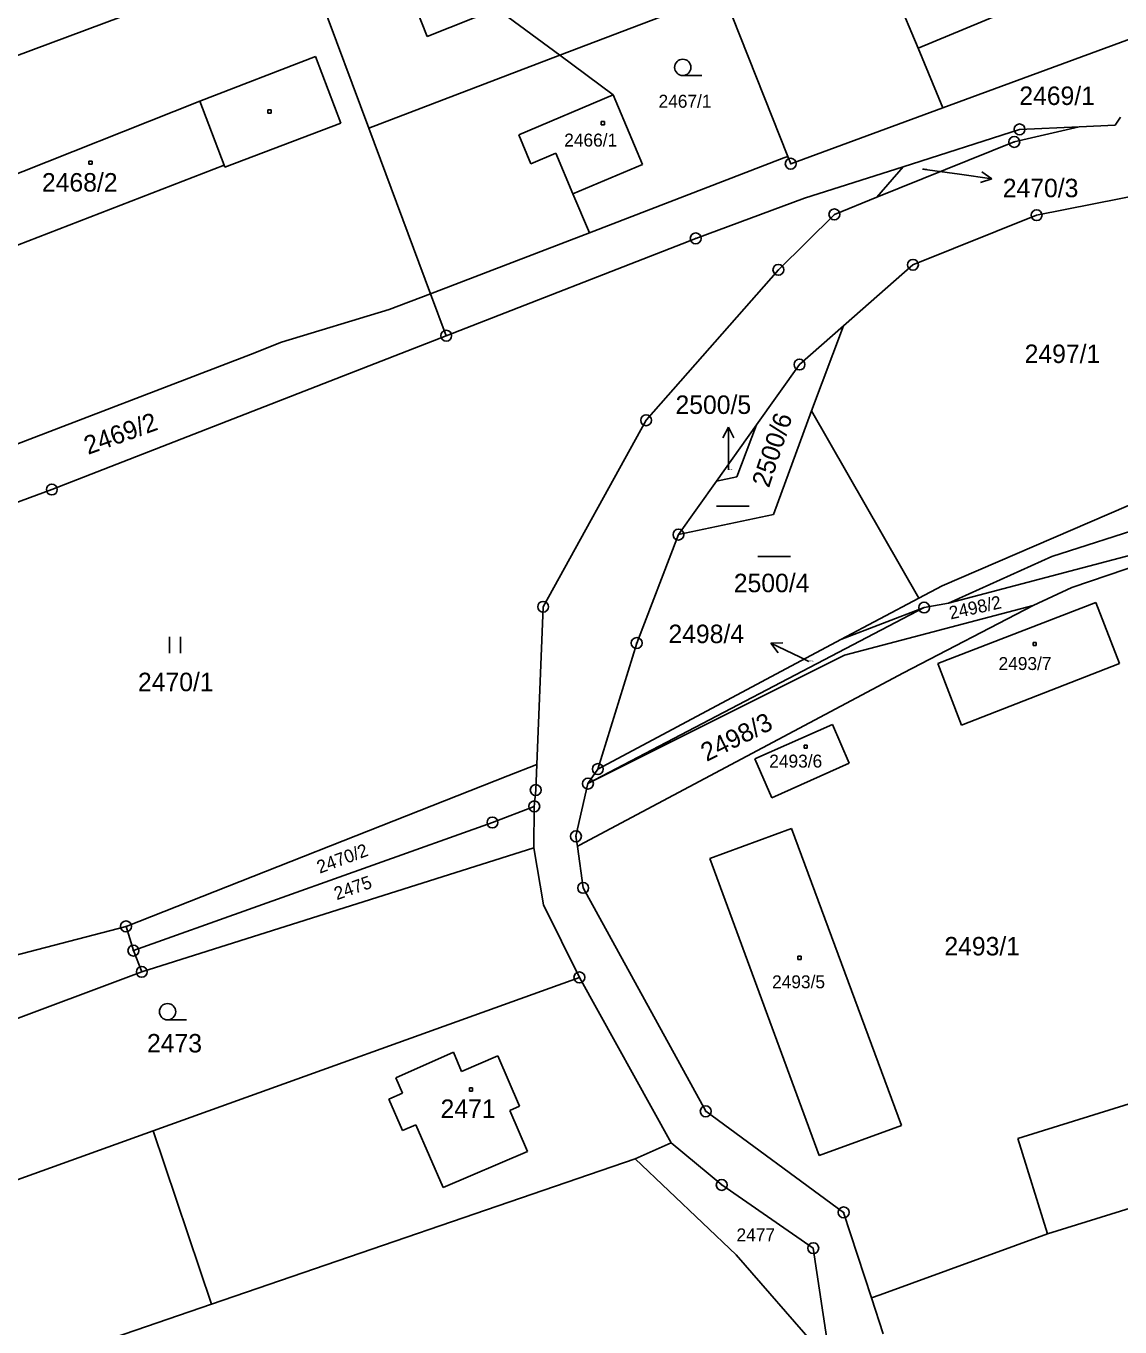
# Model space of a CAD drawing. Extents: x -468021 to -466942, y -1130484 to -1128584.
# Drawn here: x -467906.3 to -467805.8, y -1129949.8 to -1129830.2 of the extents above; entities that cross this region are included whole.
import ezdxf

# ---------------------------------------------------------------- set-up
doc = ezdxf.new("R2010")
doc.units = 0
doc.layers.add('DKM', color=7, linetype='Continuous')

msp = doc.modelspace()

# ---------------------------------------------------------------- linework, layer by layer
at = {"layer": 'DKM'}
for p, q in [((-467880.96, -1129823.16), (-467912.96, -1129835.1)), ((-467880.96, -1129823.16), (-467874.82, -1129839.61)), ((-467824.33, -1129832.26), (-467827.69, -1129824.18)), ((-467869.46, -1129831.18), (-467871.58, -1129825.77)), ((-467842.25, -1129827.18), (-467857.27, -1129832.91)), ((-467842.25, -1129827.18), (-467836.31, -1129842.2)), ((-467814.05, -1129828.01), (-467824.33, -1129832.26)), ((-467863.06, -1129828.63), (-467869.46, -1129831.18)), ((-467857.27, -1129832.91), (-467863.06, -1129828.63)), ((-467822.05, -1129837.74), (-467802.23, -1129830.46)), ((-467890.36, -1129837.13), (-467879.74, -1129833.02)), ((-467877.39, -1129839.15), (-467879.74, -1129833.02)), ((-467857.27, -1129832.91), (-467874.82, -1129839.61)), ((-467852.35, -1129836.56), (-467857.27, -1129832.91)), ((-467822.05, -1129837.74), (-467824.33, -1129832.26)), ((-467845.96, -1129834.77), (-467844.21, -1129834.77)), ((-467852.35, -1129836.56), (-467861.04, -1129840.23)), ((-467849.66, -1129842.96), (-467852.35, -1129836.56)), ((-467890.36, -1129837.13), (-467914.72, -1129846.79)), ((-467888.13, -1129843.01), (-467890.36, -1129837.13)), ((-467836.04, -1129842.88), (-467822.05, -1129837.74)), ((-467884.1, -1129837.92), (-467883.8, -1129837.92)), ((-467884.1, -1129838.22), (-467884.1, -1129837.92)), ((-467883.8, -1129838.22), (-467884.1, -1129838.22)), ((-467883.8, -1129837.92), (-467883.8, -1129838.22)), ((-467853.47, -1129839), (-467853.17, -1129839)), ((-467853.47, -1129839.3), (-467853.47, -1129839)), ((-467853.17, -1129839), (-467853.17, -1129839.3)), ((-467806.21, -1129839.34), (-467805.71, -1129838.59)), ((-467877.39, -1129839.15), (-467888.06, -1129843.2)), ((-467874.82, -1129839.61), (-467869.14, -1129854.85)), ((-467861.04, -1129840.23), (-467859.92, -1129842.89)), ((-467853.17, -1129839.3), (-467853.47, -1129839.3)), ((-467825.71, -1129843.15), (-467815, -1129839.72)), ((-467809.51, -1129839.48), (-467815.48, -1129840.88)), ((-467815, -1129839.72), (-467809.51, -1129839.48)), ((-467809.51, -1129839.48), (-467806.21, -1129839.34)), ((-467815.48, -1129840.88), (-467828.11, -1129845.96)), ((-467900.56, -1129842.63), (-467900.26, -1129842.63)), ((-467900.56, -1129842.93), (-467900.56, -1129842.63)), ((-467900.26, -1129842.63), (-467900.26, -1129842.93)), ((-467859.92, -1129842.89), (-467857.64, -1129841.92)), ((-467857.64, -1129841.92), (-467856.06, -1129845.66)), ((-467854.55, -1129849.23), (-467836.68, -1129842.34)), ((-467836.31, -1129842.2), (-467836.68, -1129842.34)), ((-467836.31, -1129842.2), (-467836.04, -1129842.88)), ((-467888.13, -1129843.01), (-467912.38, -1129852.38)), ((-467900.26, -1129842.93), (-467900.56, -1129842.93)), ((-467888.06, -1129843.2), (-467888.13, -1129843.01)), ((-467856.06, -1129845.66), (-467849.66, -1129842.96)), ((-467834.77, -1129846.04), (-467825.71, -1129843.15)), ((-467828.11, -1129845.96), (-467825.71, -1129843.15)), ((-467823.93, -1129843.37), (-467820.51, -1129843.85)), ((-467820.51, -1129843.85), (-467817.54, -1129844.26)), ((-467817.54, -1129844.26), (-467818.46, -1129843.63)), ((-467813.43, -1129847.61), (-467791.74, -1129843.3)), ((-467817.54, -1129844.26), (-467818.6, -1129844.62)), ((-467854.55, -1129849.23), (-467856.06, -1129845.66)), ((-467844.77, -1129849.74), (-467834.77, -1129846.04)), ((-467828.11, -1129845.96), (-467832.02, -1129847.54)), ((-467832.02, -1129847.54), (-467837.17, -1129852.63)), ((-467824.8, -1129852.17), (-467813.43, -1129847.61)), ((-467869.14, -1129854.85), (-467854.55, -1129849.23)), ((-467844.77, -1129849.74), (-467867.71, -1129858.69)), ((-467831.19, -1129857.79), (-467824.8, -1129852.17)), ((-467837.17, -1129852.63), (-467849.33, -1129866.46)), ((-467872.96, -1129856.28), (-467869.14, -1129854.85)), ((-467869.14, -1129854.85), (-467867.71, -1129858.69)), ((-467882.86, -1129859.28), (-467872.96, -1129856.28)), ((-467835.23, -1129861.34), (-467831.19, -1129857.79)), ((-467834.13, -1129865.61), (-467831.19, -1129857.79)), ((-467867.71, -1129858.69), (-467903.97, -1129872.83)), ((-467885.71, -1129860.42), (-467882.86, -1129859.28)), ((-467931.02, -1129877.81), (-467885.71, -1129860.42)), ((-467839.17, -1129866.87), (-467835.23, -1129861.34)), ((-467744.45, -1129863.01), (-467821.52, -1129883.27)), ((-467849.33, -1129866.46), (-467858.8, -1129883.61)), ((-467837.62, -1129875.12), (-467834.13, -1129865.61)), ((-467834.13, -1129865.61), (-467824.26, -1129882.82)), ((-467842.87, -1129872.07), (-467839.17, -1129866.87)), ((-467841.77, -1129867.09), (-467842.27, -1129868.09)), ((-467841.77, -1129870.09), (-467841.77, -1129867.09)), ((-467841.77, -1129867.09), (-467841.27, -1129868.09)), ((-467840.99, -1129871.67), (-467839.17, -1129866.87)), ((-467841.77, -1129871.03), (-467841.77, -1129870.09)), ((-467846.36, -1129876.97), (-467842.87, -1129872.07)), ((-467842.87, -1129872.07), (-467840.99, -1129871.67)), ((-467812.02, -1129879), (-467790.91, -1129872.18)), ((-467935.46, -1129884.4), (-467903.97, -1129872.83)), ((-467822.11, -1129881.68), (-467803.43, -1129873.62)), ((-467842.87, -1129874.37), (-467839.87, -1129874.37)), ((-467846.36, -1129876.97), (-467837.62, -1129875.12)), ((-467850.2, -1129886.94), (-467846.36, -1129876.97)), ((-467839.05, -1129878.98), (-467836.05, -1129878.98)), ((-467821.52, -1129883.27), (-467812.02, -1129879)), ((-467803.61, -1129879.61), (-467810.2, -1129881.85)), ((-467824.26, -1129882.82), (-467822.11, -1129881.68)), ((-467813.75, -1129883.49), (-467810.2, -1129881.85)), ((-467831.42, -1129886.63), (-467824.26, -1129882.82)), ((-467823.77, -1129883.68), (-467821.52, -1129883.27)), ((-467808, -1129883.21), (-467822.5, -1129888.83)), ((-467805.82, -1129888.83), (-467808, -1129883.21)), ((-467858.8, -1129883.61), (-467859.38, -1129898.1)), ((-467854.68, -1129899.86), (-467823.77, -1129883.68)), ((-467823.77, -1129883.68), (-467831.42, -1129886.63)), ((-467831.1, -1129888.06), (-467813.75, -1129883.49)), ((-467813.75, -1129883.49), (-467825.67, -1129889.69)), ((-467893.14, -1129887.86), (-467893.14, -1129886.36)), ((-467892.14, -1129886.36), (-467892.14, -1129887.86)), ((-467853.77, -1129898.53), (-467831.42, -1129886.63)), ((-467813.76, -1129886.88), (-467813.46, -1129886.88)), ((-467813.76, -1129887.18), (-467813.76, -1129886.88)), ((-467813.46, -1129886.88), (-467813.46, -1129887.18)), ((-467831.1, -1129888.06), (-467854.68, -1129899.86)), ((-467853.77, -1129898.53), (-467850.2, -1129886.94)), ((-467837.88, -1129886.95), (-467836.77, -1129886.93)), ((-467835.18, -1129888.25), (-467837.88, -1129886.95)), ((-467837.88, -1129886.95), (-467837.2, -1129887.83)), ((-467813.46, -1129887.18), (-467813.76, -1129887.18)), ((-467834.36, -1129888.64), (-467835.18, -1129888.25)), ((-467822.5, -1129888.83), (-467820.35, -1129894.49)), ((-467820.35, -1129894.49), (-467805.82, -1129888.83)), ((-467825.67, -1129889.69), (-467855.45, -1129905.52)), ((-467832.19, -1129894.44), (-467839.34, -1129897.6)), ((-467830.66, -1129897.98), (-467832.19, -1129894.44)), ((-467834.81, -1129896.32), (-467834.51, -1129896.32)), ((-467834.81, -1129896.62), (-467834.81, -1129896.32)), ((-467834.51, -1129896.32), (-467834.51, -1129896.62)), ((-467839.34, -1129897.6), (-467837.76, -1129901.17)), ((-467834.51, -1129896.62), (-467834.81, -1129896.62)), ((-467859.38, -1129898.1), (-467862.04, -1129899.15)), ((-467859.38, -1129898.1), (-467859.48, -1129900.46)), ((-467854.68, -1129899.86), (-467853.77, -1129898.53)), ((-467837.76, -1129901.17), (-467830.66, -1129897.98)), ((-467897.15, -1129912.99), (-467862.04, -1129899.15)), ((-467854.68, -1129899.86), (-467855.78, -1129904.71)), ((-467859.61, -1129901.96), (-467859.48, -1129900.46)), ((-467859.61, -1129901.96), (-467863.46, -1129903.44)), ((-467859.67, -1129905.76), (-467859.61, -1129901.96)), ((-467863.46, -1129903.44), (-467896.47, -1129915.22)), ((-467855.78, -1129904.71), (-467855.65, -1129905.63)), ((-467843.46, -1129906.75), (-467835.97, -1129904)), ((-467835.97, -1129904), (-467825.85, -1129931.29)), ((-467895.7, -1129917.17), (-467859.67, -1129905.76)), ((-467859.67, -1129905.76), (-467858.76, -1129911.01)), ((-467855.45, -1129905.52), (-467855.65, -1129905.63)), ((-467855.65, -1129905.63), (-467855.12, -1129909.45)), ((-467833.43, -1129934.06), (-467843.46, -1129906.75)), ((-467843.85, -1129929.99), (-467855.12, -1129909.45)), ((-467855.47, -1129917.68), (-467858.76, -1129911.01)), ((-467935.76, -1129923.05), (-467897.15, -1129912.99)), ((-467896.47, -1129915.22), (-467897.15, -1129912.99)), ((-467896.47, -1129915.22), (-467895.7, -1129917.17)), ((-467835.39, -1129915.74), (-467835.09, -1129915.74)), ((-467835.39, -1129916.04), (-467835.39, -1129915.74)), ((-467835.09, -1129916.04), (-467835.39, -1129916.04)), ((-467835.09, -1129915.74), (-467835.09, -1129916.04)), ((-467895.7, -1129917.17), (-467927.37, -1129929.01)), ((-467855.47, -1129917.68), (-467894.65, -1129931.79)), ((-467855.47, -1129917.68), (-467847.04, -1129932.88)), ((-467893.33, -1129921.58), (-467891.58, -1129921.58)), ((-467867.04, -1129924.56), (-467872.35, -1129926.91)), ((-467866.32, -1129926.32), (-467867.04, -1129924.56)), ((-467862.95, -1129924.89), (-467866.32, -1129926.32)), ((-467860.97, -1129929.51), (-467862.95, -1129924.89)), ((-467815.15, -1129932.49), (-467789.09, -1129924.38)), ((-467872.35, -1129926.91), (-467871.74, -1129928.33)), ((-467871.74, -1129928.33), (-467872.98, -1129928.87)), ((-467865.58, -1129927.84), (-467865.28, -1129927.84)), ((-467865.58, -1129928.14), (-467865.58, -1129927.84)), ((-467865.28, -1129928.14), (-467865.58, -1129928.14)), ((-467865.28, -1129927.84), (-467865.28, -1129928.14)), ((-467872.98, -1129928.87), (-467871.73, -1129931.76)), ((-467861.87, -1129929.9), (-467860.97, -1129929.51)), ((-467860.25, -1129933.69), (-467861.87, -1129929.9)), ((-467843.85, -1129929.99), (-467831.17, -1129939.28)), ((-467894.65, -1129931.79), (-467927.77, -1129943.72)), ((-467889.3, -1129947.71), (-467894.65, -1129931.79)), ((-467871.73, -1129931.76), (-467870.5, -1129931.23)), ((-467870.5, -1129931.23), (-467867.98, -1129937)), ((-467825.85, -1129931.29), (-467833.43, -1129934.06)), ((-467847.04, -1129932.88), (-467850.34, -1129934.35)), ((-467842.38, -1129936.76), (-467847.04, -1129932.88)), ((-467815.15, -1129932.49), (-467812.42, -1129941.25)), ((-467850.34, -1129934.35), (-467889.3, -1129947.71)), ((-467867.98, -1129937), (-467860.25, -1129933.69)), ((-467841.06, -1129943.17), (-467850.34, -1129934.35)), ((-467833.96, -1129942.57), (-467842.38, -1129936.76)), ((-467812.42, -1129941.25), (-467795.36, -1129935.96)), ((-467831.17, -1129939.28), (-467828.61, -1129947.15)), ((-467827.8, -1129946.86), (-467812.42, -1129941.25)), ((-467832.36, -1129953.16), (-467833.96, -1129942.57)), ((-467833.41, -1129951.95), (-467841.06, -1129943.17)), ((-467889.3, -1129947.71), (-467928.9, -1129961.3)), ((-467827.8, -1129946.86), (-467828.61, -1129947.15)), ((-467828.61, -1129947.15), (-467827.53, -1129950.46))]:
    msp.add_line(p, q, dxfattribs=at)
for centre, radius in [((-467845.96, -1129834.02), 0.75), ((-467815, -1129839.72), 0.5), ((-467815, -1129839.72), 0.01), ((-467815.48, -1129840.88), 0.5), ((-467815.48, -1129840.88), 0.01), ((-467836.04, -1129842.88), 0.5), ((-467836.04, -1129842.88), 0.01), ((-467832.02, -1129847.54), 0.5), ((-467813.43, -1129847.61), 0.5), ((-467832.02, -1129847.54), 0.01), ((-467813.43, -1129847.61), 0.01), ((-467844.77, -1129849.74), 0.5), ((-467844.77, -1129849.74), 0.01), ((-467837.17, -1129852.63), 0.5), ((-467824.8, -1129852.17), 0.5), ((-467824.8, -1129852.17), 0.01), ((-467837.17, -1129852.63), 0.01), ((-467867.71, -1129858.69), 0.5), ((-467867.71, -1129858.69), 0.01), ((-467835.23, -1129861.34), 0.5), ((-467835.23, -1129861.34), 0.01), ((-467849.33, -1129866.46), 0.5), ((-467849.33, -1129866.46), 0.01), ((-467903.97, -1129872.83), 0.5), ((-467903.97, -1129872.83), 0.01), ((-467846.36, -1129876.97), 0.5), ((-467846.36, -1129876.97), 0.01), ((-467858.8, -1129883.61), 0.5), ((-467823.77, -1129883.68), 0.5), ((-467858.8, -1129883.61), 0.01), ((-467823.77, -1129883.68), 0.01), ((-467850.2, -1129886.94), 0.5), ((-467850.2, -1129886.94), 0.01), ((-467853.77, -1129898.53), 0.5), ((-467853.77, -1129898.53), 0.01), ((-467859.48, -1129900.46), 0.5), ((-467854.68, -1129899.86), 0.5), ((-467854.68, -1129899.86), 0.01), ((-467859.48, -1129900.46), 0.01), ((-467859.61, -1129901.96), 0.5), ((-467859.61, -1129901.96), 0.01), ((-467863.46, -1129903.44), 0.5), ((-467863.46, -1129903.44), 0.01), ((-467855.78, -1129904.71), 0.5), ((-467855.78, -1129904.71), 0.01), ((-467855.12, -1129909.45), 0.5), ((-467855.12, -1129909.45), 0.01), ((-467897.15, -1129912.99), 0.5), ((-467897.15, -1129912.99), 0.01), ((-467896.47, -1129915.22), 0.5), ((-467896.47, -1129915.22), 0.01), ((-467895.7, -1129917.17), 0.5), ((-467895.7, -1129917.17), 0.01), ((-467855.47, -1129917.68), 0.5), ((-467855.47, -1129917.68), 0.01), ((-467893.33, -1129920.83), 0.75), ((-467843.85, -1129929.99), 0.5), ((-467843.85, -1129929.99), 0.01), ((-467842.38, -1129936.76), 0.5), ((-467842.38, -1129936.76), 0.01), ((-467831.17, -1129939.28), 0.5), ((-467831.17, -1129939.28), 0.01), ((-467833.96, -1129942.57), 0.5), ((-467833.96, -1129942.57), 0.01)]:
    msp.add_circle(centre, radius, dxfattribs=at)

# ---------------------------------------------------------------- texts
for s, height, p in [('2467/1', 1.19, (-467848.19, -1129837.73)), ('2469/1', 1.7, (-467815.02, -1129837.48)), ('2466/1', 1.19, (-467856.86, -1129841.3)), ('2468/2', 1.7, (-467904.88, -1129845.44)), ('2470/3', 0.1, (-467823.93, -1129843.37)), ('2470/3', 1.7, (-467816.54, -1129845.96)), ('2497/1', 1.7, (-467814.53, -1129861.2)), ('2500/5', 1.7, (-467846.63, -1129865.88)), ('2500/5', 0.1, (-467841.77, -1129871.03)), ('2500/4', 1.7, (-467841.27, -1129882.27)), ('2498/4', 1.7, (-467847.28, -1129886.95)), ('2498/4', 0.1, (-467834.36, -1129888.64)), ('2493/7', 1.19, (-467816.93, -1129889.42)), ('2470/1', 1.7, (-467896.05, -1129891.37)), ('2493/6', 1.19, (-467838.01, -1129898.39)), ('2493/1', 1.7, (-467821.91, -1129915.66)), ('2493/5', 1.19, (-467837.75, -1129918.68)), ('2473', 1.7, (-467895.22, -1129924.58)), ('2471', 1.7, (-467868.23, -1129930.6)), ('2477', 1.19, (-467841.02, -1129941.94))]:
    msp.add_text(s, height=height, dxfattribs=at).set_placement(p)
for s, height, rotation, p in [('2469/2', 1.7, 19.7655, (-467900.64, -1129869.65)), ('2500/6', 1.7, 71.6974, (-467838.04, -1129872.74)), ('2498/2', 1.19, 12.5165, (-467821.33, -1129884.78)), ('2498/3', 1.7, 26.3663, (-467843.77, -1129897.88)), ('2470/2', 1.19, 20.383, (-467879.34, -1129908.15)), ('2475', 1.19, 19.4818, (-467877.77, -1129910.59))]:
    msp.add_text(s, height=height, rotation=rotation, dxfattribs=at).set_placement(p)

doc.saveas('drawing.dxf')
